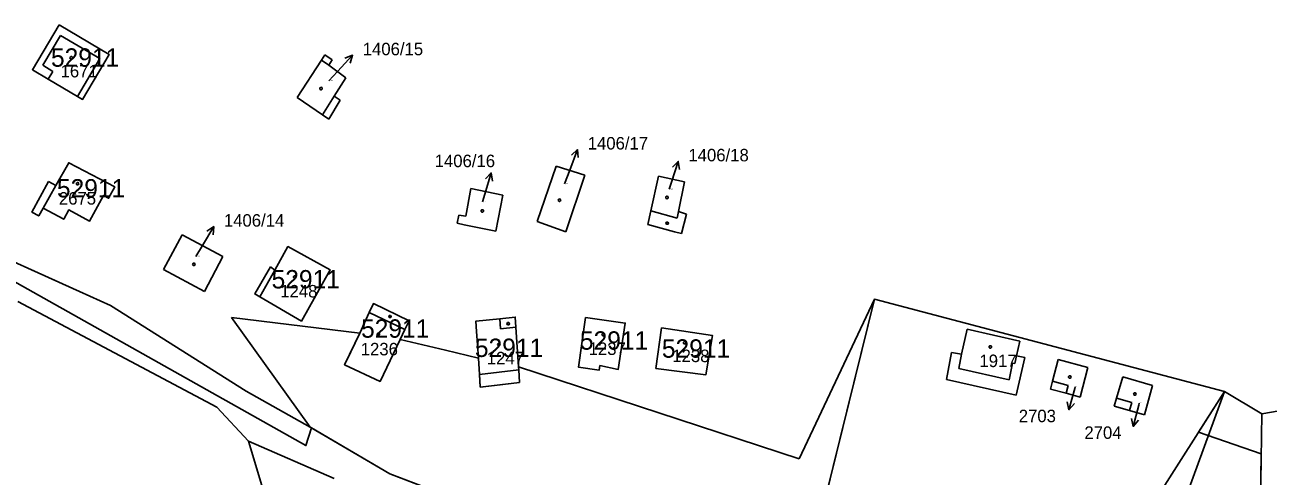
# Model space of a CAD drawing. Extents: x -779618 to -776429, y -1144546 to -1143350.
# Drawn here: x -778303.8 to -778134.6, y -1143601.8 to -1143540.3 of the extents above; entities that cross this region are included whole.
import ezdxf

# ---------------------------------------------------------------- set-up
doc = ezdxf.new("R2010")
doc.units = 0
for name, color, linetype in [('1', 7, 'Continuous'), ('11', 7, 'Continuous'), ('12', 7, 'Continuous'), ('2', 7, 'Continuous'), ('4', 7, 'Continuous'), ('5', 7, 'Continuous'), ('7', 7, 'Continuous')]:
    doc.layers.add(name, color=color, linetype=linetype)

msp = doc.modelspace()

# ---------------------------------------------------------------- linework, layer by layer
at = {"layer": '1'}
for p, q in [((-778302.73, -1143546.45), (-778299.1, -1143540.34)), ((-778299.1, -1143540.34), (-778292.28, -1143544.38)), ((-778292.28, -1143544.38), (-778295.91, -1143550.5)), ((-778263.4, -1143545.13), (-778266.69, -1143550.25)), ((-778262.96, -1143544.44), (-778263.4, -1143545.13)), ((-778261.95, -1143545.08), (-778262.96, -1143544.44)), ((-778262.42, -1143545.85), (-778261.95, -1143545.08)), ((-778300.58, -1143547.73), (-778302.73, -1143546.45)), ((-778260.1, -1143547.55), (-778262.42, -1143545.85)), ((-778296.62, -1143550.08), (-778300.58, -1143547.73)), ((-778261.67, -1143550.06), (-778260.1, -1143547.55)), ((-778295.91, -1143550.5), (-778296.62, -1143550.08)), ((-778266.69, -1143550.25), (-778263.25, -1143552.59)), ((-778260.85, -1143550.58), (-778261.67, -1143550.06)), ((-778260.85, -1143550.58), (-778262.4, -1143553.16)), ((-778262.4, -1143553.16), (-778263.25, -1143552.59)), ((-778299.55, -1143562.23), (-778297.8, -1143559.11)), ((-778297.8, -1143559.11), (-778291.52, -1143562.41)), ((-778234.07, -1143567.13), (-778231.47, -1143559.59)), ((-778231.47, -1143559.59), (-778227.56, -1143560.82)), ((-778300.55, -1143561.67), (-778302.81, -1143565.83)), ((-778299.55, -1143562.23), (-778300.55, -1143561.67)), ((-778227.56, -1143560.82), (-778230.17, -1143568.5)), ((-778218.58, -1143565.66), (-778217.56, -1143560.93)), ((-778217.56, -1143560.93), (-778214.02, -1143561.69)), ((-778214.02, -1143561.69), (-778214.84, -1143565.76)), ((-778293.05, -1143563.57), (-778294.95, -1143567.05)), ((-778292.37, -1143563.94), (-778293.05, -1143563.57)), ((-778291.52, -1143562.41), (-778292.37, -1143563.94)), ((-778243.77, -1143566.39), (-778243.07, -1143562.6)), ((-778243.07, -1143562.6), (-778238.72, -1143563.53)), ((-778238.72, -1143563.53), (-778239.69, -1143568.43)), ((-778301.28, -1143565.3), (-778301.88, -1143566.36)), ((-778298.46, -1143566.8), (-778301.28, -1143565.3)), ((-778297.8, -1143565.54), (-778298.46, -1143566.8)), ((-778294.95, -1143567.05), (-778297.8, -1143565.54)), ((-778302.81, -1143565.83), (-778301.88, -1143566.36)), ((-778244.94, -1143567.35), (-778244.72, -1143566.25)), ((-778244.72, -1143566.25), (-778243.77, -1143566.39)), ((-778230.17, -1143568.5), (-778234.07, -1143567.13)), ((-778218.98, -1143567.53), (-778218.58, -1143565.66)), ((-778214.84, -1143565.76), (-778213.73, -1143566.11)), ((-778213.73, -1143566.11), (-778214.44, -1143568.76)), ((-778314.57, -1143568.39), (-778292.12, -1143578.54)), ((-778284.89, -1143573.66), (-778282.35, -1143568.92)), ((-778282.35, -1143568.92), (-778276.84, -1143571.88)), ((-778243.98, -1143567.55), (-778244.94, -1143567.35)), ((-778239.69, -1143568.43), (-778243.98, -1143567.55)), ((-778215.39, -1143568.5), (-778218.98, -1143567.53)), ((-778214.44, -1143568.76), (-778215.39, -1143568.5)), ((-778269.77, -1143573.73), (-778267.98, -1143570.53)), ((-778267.98, -1143570.53), (-778262.22, -1143573.7)), ((-778276.84, -1143571.88), (-778279.34, -1143576.63)), ((-778279.34, -1143576.63), (-778284.89, -1143573.66)), ((-778272.48, -1143576.96), (-778270.33, -1143573.29)), ((-778270.33, -1143573.29), (-778269.77, -1143573.73)), ((-778262.22, -1143573.7), (-778266.14, -1143580.66)), ((-778271.79, -1143577.36), (-778272.48, -1143576.96)), ((-778266.14, -1143580.66), (-778271.79, -1143577.36)), ((-778277.63, -1143592.38), (-778304.71, -1143577.98)), ((-778292.12, -1143578.54), (-778273.65, -1143590.2)), ((-778256.9, -1143579.48), (-778256.34, -1143578.29)), ((-778256.34, -1143578.29), (-778251.49, -1143580.61)), ((-778199.09, -1143621.98), (-778188.17, -1143577.7)), ((-778198.4, -1143599.43), (-778188.17, -1143577.7)), ((-778188.17, -1143577.7), (-778140.52, -1143590.24)), ((-778264.93, -1143595.11), (-778275.63, -1143580.17)), ((-778275.63, -1143580.17), (-778258.18, -1143582.31)), ((-778258.18, -1143582.31), (-778256.9, -1143579.48)), ((-778251.49, -1143580.61), (-778252.05, -1143581.79)), ((-778242.38, -1143580.67), (-778239.13, -1143580.34)), ((-778242.29, -1143582.08), (-778242.38, -1143580.67)), ((-778239.13, -1143580.34), (-778237.04, -1143580.13)), ((-778237.04, -1143580.13), (-778236.95, -1143581.51)), ((-778227.46, -1143580.17), (-778228.43, -1143586.94)), ((-778222.08, -1143580.94), (-778227.46, -1143580.17)), ((-778260.26, -1143586.62), (-778258.18, -1143582.31)), ((-778252.05, -1143581.79), (-778252.69, -1143583.18)), ((-778242.29, -1143582.08), (-778242.05, -1143585.71)), ((-778236.95, -1143581.51), (-778236.6, -1143586.91)), ((-778223.03, -1143587.25), (-778222.08, -1143580.94)), ((-778217.89, -1143587.11), (-778217.15, -1143581.6)), ((-778217.15, -1143581.6), (-778210.2, -1143582.62)), ((-778176.33, -1143585.19), (-778175.56, -1143581.76)), ((-778175.56, -1143581.76), (-778168.37, -1143583.4)), ((-778252.69, -1143583.18), (-778255.43, -1143588.87)), ((-778252.69, -1143583.18), (-778246.54, -1143584.61)), ((-778210.2, -1143582.62), (-778211.12, -1143587.99)), ((-778168.37, -1143583.4), (-778168.82, -1143585.38)), ((-778246.54, -1143584.61), (-778242.05, -1143585.71)), ((-778242.05, -1143585.71), (-778241.9, -1143587.92)), ((-778178.37, -1143588.62), (-778177.69, -1143584.95)), ((-778177.69, -1143584.95), (-778176.33, -1143585.19)), ((-778167.72, -1143585.63), (-778168.89, -1143590.77)), ((-778168.82, -1143585.38), (-778167.72, -1143585.63)), ((-778255.43, -1143588.87), (-778260.26, -1143586.62)), ((-778236.6, -1143586.91), (-778198.4, -1143599.43)), ((-778236.6, -1143586.91), (-778236.57, -1143587.32)), ((-778236.57, -1143587.32), (-778236.46, -1143589.01)), ((-778228.43, -1143586.94), (-778225.62, -1143587.34)), ((-778225.62, -1143587.34), (-778225.52, -1143586.73)), ((-778225.52, -1143586.73), (-778223.03, -1143587.25)), ((-778211.12, -1143587.99), (-778217.89, -1143587.11)), ((-778163.95, -1143588.83), (-778163.18, -1143585.91)), ((-778163.18, -1143585.91), (-778159.13, -1143586.97)), ((-778159.13, -1143586.97), (-778160.17, -1143591.03)), ((-778241.79, -1143589.65), (-778241.9, -1143587.92)), ((-778236.46, -1143589.01), (-778241.79, -1143589.65)), ((-778168.89, -1143590.77), (-778178.37, -1143588.62)), ((-778164.23, -1143589.92), (-778163.95, -1143588.83)), ((-778155.22, -1143591.14), (-778154.36, -1143588.25)), ((-778154.36, -1143588.25), (-778150.35, -1143589.44)), ((-778273.65, -1143590.2), (-778264.93, -1143595.11)), ((-778164.47, -1143627.74), (-778140.52, -1143590.24)), ((-778162.09, -1143590.5), (-778164.23, -1143589.92)), ((-778160.17, -1143591.03), (-778162.09, -1143590.5)), ((-778155.33, -1143630.71), (-778140.52, -1143590.24)), ((-778150.35, -1143589.44), (-778151.41, -1143593.42)), ((-778140.52, -1143590.24), (-778135.46, -1143593.27)), ((-778114.17, -1143589.77), (-778135.46, -1143593.27)), ((-778273.31, -1143597.02), (-778277.63, -1143592.38)), ((-778155.55, -1143592.25), (-778155.22, -1143591.14)), ((-778153.46, -1143592.84), (-778155.55, -1143592.25)), ((-778151.41, -1143593.42), (-778153.46, -1143592.84)), ((-778135.85, -1143622.07), (-778135.46, -1143593.27)), ((-778264.93, -1143595.11), (-778254.1, -1143601.46)), ((-778271.09, -1143604.41), (-778273.31, -1143597.02)), ((-778273.31, -1143597.02), (-778261.68, -1143602.09)), ((-778254.1, -1143601.46), (-778212.15, -1143617.44))]:
    msp.add_line(p, q, dxfattribs=at)
at = {"layer": '11'}
for points in [[(-778299.1, -1143540.34), (-778292.28, -1143544.38), (-778295.91, -1143550.5), (-778296.62, -1143550.08), (-778300.58, -1143547.73), (-778302.73, -1143546.45)], [(-778300.55, -1143561.67), (-778299.55, -1143562.23), (-778297.8, -1143559.11), (-778291.52, -1143562.41), (-778292.37, -1143563.94), (-778293.05, -1143563.57), (-778294.95, -1143567.05), (-778297.8, -1143565.54), (-778298.46, -1143566.8), (-778301.28, -1143565.3), (-778301.88, -1143566.36), (-778302.81, -1143565.83)], [(-778270.33, -1143573.29), (-778269.77, -1143573.73), (-778267.98, -1143570.53), (-778262.22, -1143573.7), (-778266.14, -1143580.66), (-778271.79, -1143577.36), (-778272.48, -1143576.96)], [(-778254.06, -1143586.02), (-778252.69, -1143583.18), (-778252.05, -1143581.79), (-778251.49, -1143580.61), (-778256.34, -1143578.29), (-778256.9, -1143579.48), (-778258.18, -1143582.31), (-778259.41, -1143584.85), (-778260.26, -1143586.62), (-778255.43, -1143588.87)], [(-778236.6, -1143586.91), (-778236.57, -1143587.32), (-778236.46, -1143589.01), (-778239.87, -1143589.42), (-778241.79, -1143589.65), (-778241.85, -1143588.71), (-778241.9, -1143587.92), (-778242.05, -1143585.71), (-778242.29, -1143582.08), (-778242.38, -1143580.67), (-778239.13, -1143580.34), (-778237.04, -1143580.13), (-778236.95, -1143581.51)], [(-778227.46, -1143580.17), (-778222.08, -1143580.94), (-778223.03, -1143587.25), (-778225.52, -1143586.73), (-778225.62, -1143587.34), (-778228.43, -1143586.94)], [(-778217.15, -1143581.6), (-778210.2, -1143582.62), (-778211.12, -1143587.99), (-778217.89, -1143587.11)]]:
    msp.add_lwpolyline(points, close=True, dxfattribs=at)
msp.add_lwpolyline([(-778309.93, -1143572.65), (-778265.53, -1143597.61), (-778264.74, -1143595.22), (-778254.1, -1143601.46), (-778212.15, -1143617.44), (-778199.09, -1143621.98), (-778194.74, -1143604.33), (-778188.17, -1143577.7), (-778140.52, -1143590.24), (-778144.08, -1143595.81), (-778135.53, -1143598.75), (-778135.85, -1143622.07)], dxfattribs=at)
at = {"layer": '12'}
for p, q in [((-778301.33, -1143545.85), (-778298.9, -1143541.77)), ((-778298.9, -1143541.77), (-778293.56, -1143544.93)), ((-778293.56, -1143544.93), (-778296.62, -1143550.08)), ((-778263.4, -1143545.13), (-778266.69, -1143550.25)), ((-778263.4, -1143545.13), (-778262.42, -1143545.85)), ((-778299.95, -1143546.67), (-778301.33, -1143545.85)), ((-778300.58, -1143547.73), (-778299.95, -1143546.67)), ((-778260.1, -1143547.55), (-778262.42, -1143545.85)), ((-778296.62, -1143550.08), (-778300.58, -1143547.73)), ((-778261.67, -1143550.06), (-778260.1, -1143547.55)), ((-778266.69, -1143550.25), (-778263.25, -1143552.59)), ((-778261.67, -1143550.06), (-778263.25, -1143552.59)), ((-778299.55, -1143562.23), (-778297.8, -1143559.11)), ((-778297.8, -1143559.11), (-778291.52, -1143562.41)), ((-778234.07, -1143567.13), (-778231.47, -1143559.59)), ((-778231.47, -1143559.59), (-778227.56, -1143560.82)), ((-778227.56, -1143560.82), (-778230.17, -1143568.5)), ((-778218.58, -1143565.66), (-778217.56, -1143560.93)), ((-778217.56, -1143560.93), (-778214.02, -1143561.69)), ((-778214.02, -1143561.69), (-778214.84, -1143565.76)), ((-778299.55, -1143562.23), (-778301.28, -1143565.3)), ((-778293.05, -1143563.57), (-778294.95, -1143567.05)), ((-778292.37, -1143563.94), (-778293.05, -1143563.57)), ((-778291.52, -1143562.41), (-778292.37, -1143563.94)), ((-778243.77, -1143566.39), (-778243.07, -1143562.6)), ((-778243.07, -1143562.6), (-778238.72, -1143563.53)), ((-778238.72, -1143563.53), (-778239.69, -1143568.43)), ((-778298.46, -1143566.8), (-778301.28, -1143565.3)), ((-778297.8, -1143565.54), (-778298.46, -1143566.8)), ((-778294.95, -1143567.05), (-778297.8, -1143565.54)), ((-778244.94, -1143567.35), (-778244.72, -1143566.25)), ((-778244.72, -1143566.25), (-778243.77, -1143566.39)), ((-778230.17, -1143568.5), (-778234.07, -1143567.13)), ((-778218.58, -1143565.66), (-778215.02, -1143566.65)), ((-778215.02, -1143566.65), (-778214.84, -1143565.76)), ((-778284.89, -1143573.66), (-778282.35, -1143568.92)), ((-778282.35, -1143568.92), (-778276.84, -1143571.88)), ((-778243.98, -1143567.55), (-778244.94, -1143567.35)), ((-778239.69, -1143568.43), (-778243.98, -1143567.55)), ((-778269.77, -1143573.73), (-778267.98, -1143570.53)), ((-778267.98, -1143570.53), (-778262.22, -1143573.7)), ((-778276.84, -1143571.88), (-778279.34, -1143576.63)), ((-778279.34, -1143576.63), (-778284.89, -1143573.66)), ((-778271.79, -1143577.36), (-778269.77, -1143573.73)), ((-778262.22, -1143573.7), (-778266.14, -1143580.66)), ((-778266.14, -1143580.66), (-778271.79, -1143577.36)), ((-778258.18, -1143582.31), (-778256.9, -1143579.48)), ((-778256.9, -1143579.48), (-778252.05, -1143581.79)), ((-778242.38, -1143580.67), (-778239.13, -1143580.34)), ((-778242.29, -1143582.08), (-778242.38, -1143580.67)), ((-778239.13, -1143580.34), (-778239.04, -1143581.73)), ((-778227.46, -1143580.17), (-778228.43, -1143586.94)), ((-778222.08, -1143580.94), (-778227.46, -1143580.17)), ((-778260.26, -1143586.62), (-778258.18, -1143582.31)), ((-778252.05, -1143581.79), (-778252.69, -1143583.18)), ((-778242.29, -1143582.08), (-778242.05, -1143585.71)), ((-778239.04, -1143581.73), (-778236.95, -1143581.51)), ((-778236.95, -1143581.51), (-778236.6, -1143586.91)), ((-778223.03, -1143587.25), (-778222.08, -1143580.94)), ((-778217.89, -1143587.11), (-778217.15, -1143581.6)), ((-778217.15, -1143581.6), (-778210.2, -1143582.62)), ((-778176.33, -1143585.19), (-778175.56, -1143581.76)), ((-778175.56, -1143581.76), (-778168.37, -1143583.4)), ((-778252.69, -1143583.18), (-778255.43, -1143588.87)), ((-778210.2, -1143582.62), (-778211.12, -1143587.99)), ((-778168.37, -1143583.4), (-778168.82, -1143585.38)), ((-778242.05, -1143585.71), (-778241.9, -1143587.92)), ((-778176.33, -1143585.19), (-778176.7, -1143587.12)), ((-778169.06, -1143586.45), (-778168.82, -1143585.38)), ((-778255.43, -1143588.87), (-778260.26, -1143586.62)), ((-778241.9, -1143587.92), (-778236.57, -1143587.32)), ((-778236.6, -1143586.91), (-778236.57, -1143587.32)), ((-778228.43, -1143586.94), (-778225.62, -1143587.34)), ((-778225.62, -1143587.34), (-778225.52, -1143586.73)), ((-778225.52, -1143586.73), (-778223.03, -1143587.25)), ((-778211.12, -1143587.99), (-778217.89, -1143587.11)), ((-778176.7, -1143587.12), (-778169.82, -1143588.65)), ((-778169.82, -1143588.65), (-778169.37, -1143586.39)), ((-778169.37, -1143586.39), (-778169.06, -1143586.45)), ((-778163.95, -1143588.83), (-778163.18, -1143585.91)), ((-778163.18, -1143585.91), (-778159.13, -1143586.97)), ((-778159.13, -1143586.97), (-778160.17, -1143591.03)), ((-778163.95, -1143588.83), (-778161.79, -1143589.43)), ((-778155.22, -1143591.14), (-778154.36, -1143588.25)), ((-778154.36, -1143588.25), (-778150.35, -1143589.44)), ((-778161.79, -1143589.43), (-778162.09, -1143590.5)), ((-778160.17, -1143591.03), (-778162.09, -1143590.5)), ((-778150.35, -1143589.44), (-778151.41, -1143593.42)), ((-778153.14, -1143591.73), (-778155.22, -1143591.14)), ((-778153.46, -1143592.84), (-778153.14, -1143591.73)), ((-778151.41, -1143593.42), (-778153.46, -1143592.84))]:
    msp.add_line(p, q, dxfattribs=at)
at = {"layer": '4'}
for p, q in [((-778301.33, -1143545.85), (-778298.9, -1143541.77)), ((-778298.9, -1143541.77), (-778293.56, -1143544.93)), ((-778293.56, -1143544.93), (-778296.62, -1143550.08)), ((-778263.4, -1143545.13), (-778262.42, -1143545.85)), ((-778299.95, -1143546.67), (-778301.33, -1143545.85)), ((-778300.58, -1143547.73), (-778299.95, -1143546.67)), ((-778261.67, -1143550.06), (-778263.25, -1143552.59)), ((-778299.55, -1143562.23), (-778301.28, -1143565.3)), ((-778218.58, -1143565.66), (-778215.02, -1143566.65)), ((-778215.02, -1143566.65), (-778214.84, -1143565.76)), ((-778271.79, -1143577.36), (-778269.77, -1143573.73)), ((-778256.9, -1143579.48), (-778252.05, -1143581.79)), ((-778239.13, -1143580.34), (-778239.04, -1143581.73)), ((-778239.04, -1143581.73), (-778236.95, -1143581.51)), ((-778176.33, -1143585.19), (-778176.7, -1143587.12)), ((-778169.06, -1143586.45), (-778168.82, -1143585.38)), ((-778241.9, -1143587.92), (-778236.57, -1143587.32)), ((-778176.7, -1143587.12), (-778169.82, -1143588.65)), ((-778169.82, -1143588.65), (-778169.37, -1143586.39)), ((-778169.37, -1143586.39), (-778169.06, -1143586.45)), ((-778163.95, -1143588.83), (-778161.79, -1143589.43)), ((-778161.79, -1143589.43), (-778162.09, -1143590.5)), ((-778153.14, -1143591.73), (-778155.22, -1143591.14)), ((-778153.46, -1143592.84), (-778153.14, -1143591.73))]:
    msp.add_line(p, q, dxfattribs=at)
at = {"layer": '5'}
for points in [[(-778297.45, -1143544.65), (-778297.35, -1143544.67), (-778297.3, -1143544.76), (-778297.28, -1143544.82), (-778297.3, -1143544.91), (-778297.38, -1143544.98), (-778297.45, -1143544.99), (-778297.54, -1143544.96), (-778297.6, -1143544.9), (-778297.62, -1143544.82), (-778297.6, -1143544.73), (-778297.52, -1143544.66)], [(-778263.47, -1143548.84), (-778263.37, -1143548.86), (-778263.32, -1143548.95), (-778263.3, -1143549.01), (-778263.32, -1143549.1), (-778263.4, -1143549.17), (-778263.47, -1143549.18), (-778263.56, -1143549.15), (-778263.62, -1143549.09), (-778263.64, -1143549.01), (-778263.62, -1143548.92), (-778263.54, -1143548.85)], [(-778296.59, -1143561.8), (-778296.49, -1143561.82), (-778296.44, -1143561.91), (-778296.42, -1143561.97), (-778296.44, -1143562.06), (-778296.52, -1143562.13), (-778296.59, -1143562.14), (-778296.68, -1143562.11), (-778296.74, -1143562.05), (-778296.76, -1143561.97), (-778296.74, -1143561.88), (-778296.66, -1143561.81)], [(-778216.4, -1143563.67), (-778216.3, -1143563.69), (-778216.25, -1143563.78), (-778216.23, -1143563.84), (-778216.25, -1143563.93), (-778216.33, -1143564), (-778216.4, -1143564.01), (-778216.49, -1143563.98), (-778216.55, -1143563.92), (-778216.57, -1143563.84), (-778216.55, -1143563.75), (-778216.47, -1143563.68)], [(-778241.52, -1143565.5), (-778241.42, -1143565.52), (-778241.37, -1143565.61), (-778241.35, -1143565.67), (-778241.37, -1143565.76), (-778241.45, -1143565.83), (-778241.52, -1143565.84), (-778241.61, -1143565.81), (-778241.67, -1143565.75), (-778241.69, -1143565.67), (-778241.67, -1143565.58), (-778241.59, -1143565.51)], [(-778231.02, -1143564.04), (-778230.92, -1143564.06), (-778230.87, -1143564.15), (-778230.85, -1143564.21), (-778230.87, -1143564.3), (-778230.95, -1143564.37), (-778231.02, -1143564.38), (-778231.11, -1143564.35), (-778231.17, -1143564.29), (-778231.19, -1143564.21), (-778231.17, -1143564.12), (-778231.09, -1143564.05)], [(-778216.27, -1143567.19), (-778216.18, -1143567.34), (-778216.27, -1143567.49), (-778216.45, -1143567.49), (-778216.54, -1143567.34), (-778216.45, -1143567.19)], [(-778280.77, -1143572.78), (-778280.67, -1143572.8), (-778280.62, -1143572.89), (-778280.6, -1143572.95), (-778280.62, -1143573.04), (-778280.7, -1143573.11), (-778280.77, -1143573.12), (-778280.86, -1143573.09), (-778280.92, -1143573.03), (-778280.94, -1143572.95), (-778280.92, -1143572.86), (-778280.84, -1143572.79)], [(-778267.05, -1143574.5), (-778266.95, -1143574.52), (-778266.9, -1143574.61), (-778266.88, -1143574.67), (-778266.9, -1143574.76), (-778266.98, -1143574.83), (-778267.05, -1143574.84), (-778267.14, -1143574.81), (-778267.2, -1143574.75), (-778267.22, -1143574.67), (-778267.2, -1143574.58), (-778267.12, -1143574.51)], [(-778253.99, -1143579.9), (-778253.9, -1143580.05), (-778253.99, -1143580.2), (-778254.17, -1143580.2), (-778254.26, -1143580.05), (-778254.17, -1143579.9)], [(-778255.67, -1143582.3), (-778255.57, -1143582.32), (-778255.52, -1143582.41), (-778255.5, -1143582.47), (-778255.52, -1143582.56), (-778255.6, -1143582.63), (-778255.67, -1143582.64), (-778255.76, -1143582.61), (-778255.82, -1143582.55), (-778255.84, -1143582.47), (-778255.82, -1143582.38), (-778255.74, -1143582.31)], [(-778237.91, -1143580.87), (-778237.82, -1143581.02), (-778237.91, -1143581.17), (-778238.09, -1143581.17), (-778238.18, -1143581.02), (-778238.09, -1143580.87)], [(-778225.07, -1143582.33), (-778224.97, -1143582.35), (-778224.92, -1143582.44), (-778224.9, -1143582.5), (-778224.92, -1143582.59), (-778225, -1143582.66), (-778225.07, -1143582.67), (-778225.16, -1143582.64), (-778225.22, -1143582.58), (-778225.24, -1143582.5), (-778225.22, -1143582.41), (-778225.14, -1143582.34)], [(-778239.28, -1143583.7), (-778239.18, -1143583.72), (-778239.13, -1143583.81), (-778239.11, -1143583.87), (-778239.13, -1143583.96), (-778239.21, -1143584.03), (-778239.28, -1143584.04), (-778239.37, -1143584.01), (-778239.43, -1143583.95), (-778239.45, -1143583.87), (-778239.43, -1143583.78), (-778239.35, -1143583.71)], [(-778213.99, -1143583.44), (-778213.89, -1143583.46), (-778213.84, -1143583.55), (-778213.82, -1143583.61), (-778213.84, -1143583.7), (-778213.92, -1143583.77), (-778213.99, -1143583.78), (-778214.08, -1143583.75), (-778214.14, -1143583.69), (-778214.16, -1143583.61), (-778214.14, -1143583.52), (-778214.06, -1143583.45)], [(-778172.4, -1143584.02), (-778172.3, -1143584.04), (-778172.25, -1143584.13), (-778172.23, -1143584.19), (-778172.25, -1143584.28), (-778172.33, -1143584.35), (-778172.4, -1143584.36), (-778172.49, -1143584.33), (-778172.55, -1143584.27), (-778172.57, -1143584.19), (-778172.55, -1143584.1), (-778172.47, -1143584.03)], [(-778161.59, -1143588.11), (-778161.49, -1143588.13), (-778161.44, -1143588.22), (-778161.42, -1143588.28), (-778161.44, -1143588.37), (-778161.52, -1143588.44), (-778161.59, -1143588.45), (-778161.68, -1143588.42), (-778161.74, -1143588.36), (-778161.76, -1143588.28), (-778161.74, -1143588.19), (-778161.66, -1143588.12)], [(-778152.74, -1143590.43), (-778152.64, -1143590.45), (-778152.59, -1143590.54), (-778152.57, -1143590.6), (-778152.59, -1143590.69), (-778152.67, -1143590.76), (-778152.74, -1143590.77), (-778152.83, -1143590.74), (-778152.89, -1143590.68), (-778152.91, -1143590.6), (-778152.89, -1143590.51), (-778152.81, -1143590.44)]]:
    msp.add_lwpolyline(points, close=True, dxfattribs=at)
at = {"layer": '7'}
for p, q in [((-778259.18, -1143544.48), (-778261.21, -1143546.69)), ((-778262.38, -1143547.97), (-778261.21, -1143546.69)), ((-778228.57, -1143557.31), (-778229.63, -1143560.12)), ((-778240.31, -1143560.5), (-778241.17, -1143563.37)), ((-778230.33, -1143561.98), (-778229.63, -1143560.12)), ((-778214.87, -1143558.92), (-778215.8, -1143561.77)), ((-778216.11, -1143562.71), (-778215.8, -1143561.77)), ((-778241.48, -1143564.42), (-778241.17, -1143563.37)), ((-778278.07, -1143567.81), (-778279.61, -1143570.38)), ((-778280.5, -1143571.86), (-778279.61, -1143570.38)), ((-778161.71, -1143592.73), (-778160.92, -1143589.84)), ((-778160.86, -1143589.61), (-778160.92, -1143589.84)), ((-778152.95, -1143595), (-778152.2, -1143592.1)), ((-778152.13, -1143591.84), (-778152.2, -1143592.1))]:
    msp.add_line(p, q, dxfattribs=at)
for points in [[(-778260.23, -1143544.88), (-778259.18, -1143544.48), (-778259.49, -1143545.55)], [(-778229.39, -1143558.07), (-778228.57, -1143557.31), (-778228.46, -1143558.42)], [(-778241.08, -1143561.31), (-778240.31, -1143560.5), (-778240.12, -1143561.6)], [(-778215.65, -1143559.71), (-778214.87, -1143558.92), (-778214.7, -1143560.02)], [(-778279.01, -1143568.41), (-778278.07, -1143567.81), (-778278.15, -1143568.92)], [(-778160.96, -1143591.9), (-778161.71, -1143592.73), (-778161.93, -1143591.64)], [(-778152.22, -1143594.16), (-778152.95, -1143595), (-778153.19, -1143593.91)]]:
    msp.add_lwpolyline(points, dxfattribs=at)

# ---------------------------------------------------------------- texts
at = {"layer": '11'}
for p in [(-778300.21, -1143546.04), (-778299.4, -1143563.84), (-778270.19, -1143576.22), (-778258.02, -1143582.93), (-778228.24, -1143584.56), (-778242.53, -1143585.55), (-778217.09, -1143585.65)]:
    msp.add_text('52911', height=2.5, dxfattribs=at).set_placement(p)
at = {"layer": '2'}
for s, height, p in [('1671', 1.7, (-778298.9, -1143547.49)), ('1406/15', 0.1, (-778262.36, -1143547.97)), ('1406/17', 0.1, (-778230.31, -1143561.98)), ('2675', 1.7, (-778299.13, -1143564.81)), ('1406/18', 0.1, (-778216.09, -1143562.71)), ('1406/16', 0.1, (-778241.46, -1143564.42)), ('1406/14', 0.1, (-778280.48, -1143571.86)), ('1248', 1.7, (-778269.01, -1143577.45)), ('1236', 1.7, (-778258.06, -1143585.33)), ('1237', 1.7, (-778227.05, -1143585.28)), ('1247', 1.7, (-778240.91, -1143586.55)), ('1238', 1.7, (-778215.67, -1143586.25)), ('1917', 1.7, (-778173.88, -1143586.93)), ('2703', 0.1, (-778160.85, -1143589.61)), ('2704', 0.1, (-778152.12, -1143591.84))]:
    msp.add_text(s, height=height, dxfattribs=at).set_placement(p)
at = {"layer": '7'}
for s, p in [('1406/15', (-778257.79, -1143544.48)), ('1406/17', (-778227.18, -1143557.31)), ('1406/16', (-778248, -1143559.71)), ('1406/18', (-778213.48, -1143558.92)), ('1406/14', (-778276.68, -1143567.81)), ('2703', (-778168.53, -1143594.43)), ('2704', (-778159.6, -1143596.7))]:
    msp.add_text(s, height=1.7, dxfattribs=at).set_placement(p)

doc.saveas('drawing.dxf')
